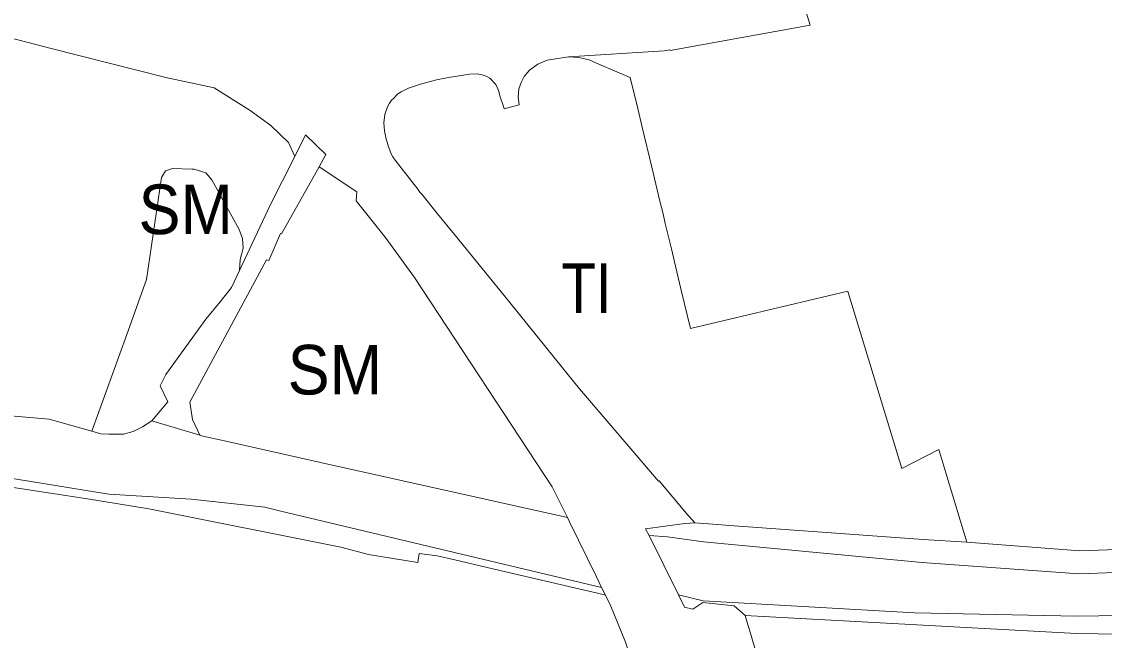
# Model space of a CAD drawing. Extents: x -650451 to -642268, y -1075216 to -1066610.
# Drawn here: x -646880.7 to -646618.6, y -1070259 to -1070109.3 of the extents above; entities that cross this region are included whole.
import ezdxf

# ---------------------------------------------------------------- set-up
doc = ezdxf.new("R2010")
doc.units = 0
doc.header["$LTSCALE"] = 4.8
for name, color, linetype, lineweight in [('13', 7, 'Continuous', 13), ('15', 7, 'Continuous', 13), ('18', 7, 'Continuous', 13), ('2', 7, 'Continuous', 13), ('24', 7, 'Continuous', 13), ('30', 7, 'Continuous', 13), ('34', 7, 'Continuous', 13), ('40', 7, 'Continuous', 13), ('45', 7, 'Continuous', 13)]:
    doc.layers.add(name, color=color, linetype=linetype, lineweight=lineweight)
doc.layers.add('62', color=7, linetype='Continuous')

msp = doc.modelspace()

# ---------------------------------------------------------------- linework, layer by layer
at = {"layer": '13'}
for points in [[(-646919.26, -1070110.62), (-646904.66, -1070110.24), (-646897.8, -1070110.75), (-646892.87, -1070110.82), (-646875.09, -1070115.36), (-646874.2, -1070115.61), (-646873.5, -1070115.8), (-646845.78, -1070122.84)], [(-646845.78, -1070122.84), (-646834.04, -1070125.34), (-646825.4, -1070130.78), (-646820.35, -1070134.43)], [(-646820.35, -1070134.43), (-646816.06, -1070138.5), (-646814.53, -1070141.96)], [(-646814.53, -1070141.96), (-646820.51, -1070153.68), (-646827.95, -1070169.52)], [(-646827.95, -1070169.52), (-646827.79, -1070166.84), (-646827.07, -1070164.13), (-646827.22, -1070161.77), (-646828.03, -1070159.57), (-646834.64, -1070147.54), (-646836.13, -1070145.91), (-646838.89, -1070145.01), (-646839.38, -1070145.02), (-646844.13, -1070144.84), (-646845.9, -1070145.41), (-646846.83, -1070147.01), (-646850.44, -1070171.68), (-646855.21, -1070184.98), (-646863.66, -1070208.37)], [(-646863.66, -1070208.37), (-646874.04, -1070205.5), (-646931.25, -1070200.56)]]:
    msp.add_lwpolyline(points, dxfattribs=at)
at = {"layer": '15'}
msp.add_line((-646740.28, -1070246.16), (-646739.38, -1070248.01), dxfattribs=at)
for points in [[(-646827.95, -1070169.52), (-646820.51, -1070153.68), (-646814.53, -1070141.96), (-646811.96, -1070136.65), (-646807.03, -1070141.46), (-646808.7, -1070144.44)], [(-646808.7, -1070144.44), (-646817.75, -1070160.62), (-646817.99, -1070160.53), (-646820.88, -1070167.1), (-646821.44, -1070166.88), (-646839.93, -1070201.39), (-646839.35, -1070205.51), (-646837.57, -1070209.35), (-646849.15, -1070205.9)], [(-646849.15, -1070205.9), (-646845.3, -1070201.3), (-646847.17, -1070197.38), (-646845.76, -1070194.67), (-646836.06, -1070181.31), (-646832.62, -1070177.08), (-646829.87, -1070173.61), (-646827.95, -1070169.52)], [(-646705.52, -1070252.93), (-646625.33, -1070257.3), (-646594.04, -1070257.81), (-646527.17, -1070253.5), (-646500.57, -1070245.86), (-646455.89, -1070233.03), (-646311.02, -1070194.52)], [(-646909.88, -1070215.44), (-646859.61, -1070223.57), (-646839.65, -1070224.83), (-646821.83, -1070226.76), (-646817.93, -1070227.73), (-646740.28, -1070246.16)], [(-646739.38, -1070248.01), (-646739.94, -1070247.87), (-646766.62, -1070241.64), (-646775.81, -1070239.49), (-646780.07, -1070238.5), (-646784.48, -1070237.92), (-646784.8, -1070240.13), (-646788.23, -1070239.57), (-646796.73, -1070238.17), (-646803.43, -1070236.42), (-646849.93, -1070227.18), (-646864.73, -1070224.76), (-646903.31, -1070218.88)], [(-646701.53, -1070266.71), (-646702.03, -1070264.96), (-646702.49, -1070263.38), (-646703.95, -1070258.35), (-646704.51, -1070256.43), (-646704.85, -1070255.24), (-646705.52, -1070252.93)]]:
    msp.add_lwpolyline(points, dxfattribs=at)
at = {"layer": '18'}
for points in [[(-646863.66, -1070208.37), (-646855.21, -1070184.98), (-646850.44, -1070171.68), (-646846.83, -1070147.01), (-646845.9, -1070145.41), (-646844.13, -1070144.84), (-646839.38, -1070145.02), (-646838.89, -1070145.01), (-646836.13, -1070145.91), (-646834.64, -1070147.54), (-646828.03, -1070159.57), (-646827.22, -1070161.77), (-646827.07, -1070164.13), (-646827.79, -1070166.84), (-646827.95, -1070169.52)], [(-646837.57, -1070209.35), (-646839.35, -1070205.51), (-646839.93, -1070201.39), (-646821.44, -1070166.88), (-646820.88, -1070167.1), (-646817.99, -1070160.53), (-646817.75, -1070160.62), (-646808.7, -1070144.44)], [(-646808.7, -1070144.44), (-646799.57, -1070150.49), (-646799.7, -1070152.64), (-646792.69, -1070161.42), (-646785.62, -1070171.23), (-646752.26, -1070221.8), (-646748.56, -1070229.23)], [(-646827.95, -1070169.52), (-646829.87, -1070173.61), (-646832.62, -1070177.08), (-646836.06, -1070181.31), (-646845.76, -1070194.67), (-646847.17, -1070197.38), (-646845.3, -1070201.3), (-646849.15, -1070205.9)], [(-646849.15, -1070205.9), (-646851.45, -1070207.3), (-646853.67, -1070208.44), (-646856, -1070209.1), (-646859.54, -1070209.09), (-646861.5, -1070208.97), (-646863.66, -1070208.37)], [(-646748.56, -1070229.23), (-646808.34, -1070215.91), (-646831.56, -1070210.73), (-646836.8, -1070209.57), (-646837.57, -1070209.35)]]:
    msp.add_lwpolyline(points, dxfattribs=at)
at = {"layer": '2'}
for points in [[(-646903.31, -1070218.88), (-646864.73, -1070224.76), (-646849.93, -1070227.18), (-646803.43, -1070236.42), (-646796.73, -1070238.17), (-646788.23, -1070239.57), (-646784.8, -1070240.13), (-646784.48, -1070237.92), (-646780.07, -1070238.5), (-646775.81, -1070239.49), (-646766.62, -1070241.64), (-646739.94, -1070247.87), (-646739.38, -1070248.01)], [(-646739.38, -1070248.01), (-646738.06, -1070250.71), (-646734.5, -1070259.42), (-646731.73, -1070267.43), (-646730.1, -1070272.12), (-646733.43, -1070273.28), (-646731.9, -1070278.43), (-646729, -1070278.4), (-646728.36, -1070278.54), (-646726.19, -1070287.95), (-646725.71, -1070290.18), (-646725.65, -1070290.52), (-646723.64, -1070301.69), (-646727.28, -1070301.11), (-646725.52, -1070314.3), (-646726.22, -1070317.63), (-646726.13, -1070318.54), (-646726, -1070327.75), (-646725.33, -1070338.58)]]:
    msp.add_lwpolyline(points, dxfattribs=at)
at = {"layer": '24'}
for points in [[(-646691.65, -1070104.1), (-646689.76, -1070110.18), (-646723.71, -1070116.32), (-646723.78, -1070116.13), (-646725.17, -1070116.36), (-646748.31, -1070117.83)], [(-646875.09, -1070115.36), (-646892.87, -1070110.82), (-646897.8, -1070110.75), (-646904.66, -1070110.24), (-646919.26, -1070110.62), (-646920.68, -1070110.58)], [(-646820.35, -1070134.43), (-646825.4, -1070130.78), (-646834.04, -1070125.34), (-646845.78, -1070122.84), (-646873.5, -1070115.8), (-646874.2, -1070115.61), (-646875.09, -1070115.36)], [(-646748.31, -1070117.83), (-646753.45, -1070118.63), (-646755.74, -1070119.56), (-646757.76, -1070121.07)], [(-646757.76, -1070121.07), (-646759.06, -1070122.6), (-646759.78, -1070124), (-646760.32, -1070125.55), (-646760.5, -1070127.58), (-646760.22, -1070129.42)], [(-646777.37, -1070122.79), (-646780.28, -1070123.41), (-646784.13, -1070124.41), (-646787, -1070125.38)], [(-646767.38, -1070123), (-646768.25, -1070122.53), (-646769.17, -1070122.15), (-646770.43, -1070121.92), (-646772.19, -1070121.98), (-646777.37, -1070122.79)], [(-646763.98, -1070130.1), (-646764, -1070129.86), (-646764.94, -1070127.21), (-646765.19, -1070126.23), (-646765.51, -1070125.28), (-646765.97, -1070124.42), (-646767.38, -1070123)], [(-646789.61, -1070126.79), (-646790.83, -1070128.02), (-646791.03, -1070128.23), (-646791.64, -1070129), (-646792.11, -1070129.89), (-646792.76, -1070131.79)], [(-646787, -1070125.38), (-646788.77, -1070126.26), (-646789.61, -1070126.79)], [(-646760.22, -1070129.42), (-646762.07, -1070129.91), (-646763.9, -1070130.41), (-646763.98, -1070130.1)], [(-646792.76, -1070131.79), (-646792.97, -1070133.76), (-646792.84, -1070135.73), (-646792.42, -1070137.71)], [(-646814.53, -1070141.96), (-646816.06, -1070138.5), (-646820.35, -1070134.43)], [(-646799.7, -1070152.64), (-646799.57, -1070150.49), (-646808.7, -1070144.44), (-646807.03, -1070141.46), (-646811.96, -1070136.65), (-646814.53, -1070141.96)], [(-646792.42, -1070137.71), (-646792.18, -1070138.48), (-646791.84, -1070139.56), (-646791.13, -1070141.44), (-646790.86, -1070142.02), (-646790.29, -1070142.85), (-646784.8, -1070149.86), (-646784.51, -1070150.22), (-646784.18, -1070150.61), (-646783.83, -1070151.06), (-646780, -1070155.78), (-646775.93, -1070160.78), (-646762.52, -1070177.24)], [(-646740.28, -1070246.16), (-646741.63, -1070243.4), (-646748.03, -1070230.3), (-646748.56, -1070229.23), (-646752.26, -1070221.8), (-646785.62, -1070171.23), (-646792.69, -1070161.42), (-646799.7, -1070152.64)], [(-646762.52, -1070177.24), (-646749.79, -1070193.02), (-646745.61, -1070198.15)], [(-646745.61, -1070198.15), (-646726.48, -1070220.46), (-646726.36, -1070220.34), (-646719.7, -1070228.25), (-646717.71, -1070230.56), (-646720.13, -1070230.71)], [(-646720.13, -1070230.71), (-646729.66, -1070231.97), (-646728.78, -1070233.64), (-646721.7, -1070247.99)], [(-646725.33, -1070338.58), (-646726, -1070327.75), (-646726.13, -1070318.54), (-646726.22, -1070317.63), (-646725.52, -1070314.3), (-646727.28, -1070301.11), (-646723.64, -1070301.69), (-646725.65, -1070290.52), (-646725.71, -1070290.18), (-646726.19, -1070287.95), (-646728.36, -1070278.54), (-646729, -1070278.4), (-646731.9, -1070278.43), (-646733.43, -1070273.28), (-646730.1, -1070272.12), (-646731.73, -1070267.43), (-646734.5, -1070259.42), (-646738.06, -1070250.71), (-646739.38, -1070248.01), (-646740.28, -1070246.16)], [(-646721.7, -1070247.99), (-646720.25, -1070250.91), (-646718.16, -1070251.41), (-646715.76, -1070249.77), (-646708.18, -1070250.63), (-646705.52, -1070252.93)], [(-646705.52, -1070252.93), (-646704.85, -1070255.24), (-646704.51, -1070256.43), (-646703.95, -1070258.35), (-646702.49, -1070263.38), (-646702.03, -1070264.96), (-646701.53, -1070266.71)]]:
    msp.add_lwpolyline(points, dxfattribs=at)
at = {"layer": '30'}
msp.add_line((-646792.76, -1070131.79), (-646792.11, -1070129.89), dxfattribs=at)
for points in [[(-646755.74, -1070119.56), (-646753.45, -1070118.63), (-646748.31, -1070117.83)], [(-646748.31, -1070117.83), (-646745.78, -1070117.96), (-646743.33, -1070118.51), (-646740.92, -1070119.57), (-646733.35, -1070122.79), (-646731.54, -1070130.28), (-646730.45, -1070134.85), (-646728.14, -1070144.51), (-646726.17, -1070152.7), (-646725.39, -1070155.78), (-646724.86, -1070158.17), (-646723.4, -1070164.29), (-646722.4, -1070168.45), (-646721.09, -1070173.94), (-646718.8, -1070183.56), (-646680.68, -1070174.5), (-646680.61, -1070174.79), (-646667.64, -1070217.36), (-646658.64, -1070212.77), (-646656.96, -1070218.43), (-646651.86, -1070235.22)], [(-646760.22, -1070129.42), (-646760.5, -1070127.58), (-646760.32, -1070125.55), (-646759.78, -1070124), (-646759.06, -1070122.6), (-646757.76, -1070121.07), (-646755.74, -1070119.56)], [(-646784.13, -1070124.41), (-646780.28, -1070123.41), (-646777.37, -1070122.79), (-646772.19, -1070121.98), (-646770.43, -1070121.92), (-646769.17, -1070122.15)], [(-646769.17, -1070122.15), (-646768.25, -1070122.53), (-646767.38, -1070123)], [(-646767.38, -1070123), (-646765.97, -1070124.42), (-646765.51, -1070125.28), (-646765.19, -1070126.23), (-646764.94, -1070127.21), (-646764, -1070129.86), (-646763.98, -1070130.1), (-646763.9, -1070130.41)], [(-646792.11, -1070129.89), (-646791.64, -1070129), (-646791.03, -1070128.23), (-646790.83, -1070128.02), (-646789.61, -1070126.79)], [(-646789.61, -1070126.79), (-646788.77, -1070126.26), (-646787, -1070125.38), (-646784.13, -1070124.41)], [(-646763.9, -1070130.41), (-646762.07, -1070129.91), (-646760.22, -1070129.42)], [(-646792.42, -1070137.71), (-646792.84, -1070135.73), (-646792.97, -1070133.76), (-646792.76, -1070131.79)], [(-646784.18, -1070150.61), (-646784.51, -1070150.22), (-646784.8, -1070149.86), (-646790.29, -1070142.85), (-646790.86, -1070142.02), (-646791.13, -1070141.44), (-646791.84, -1070139.56), (-646792.18, -1070138.48), (-646792.42, -1070137.71)], [(-646745.61, -1070198.15), (-646749.79, -1070193.02), (-646762.52, -1070177.24), (-646775.93, -1070160.78), (-646780, -1070155.78), (-646783.83, -1070151.06), (-646784.18, -1070150.61)], [(-646726.36, -1070220.34), (-646726.48, -1070220.46), (-646745.61, -1070198.15)], [(-646651.86, -1070235.22), (-646662.41, -1070234.57), (-646703.67, -1070231.58), (-646708.2, -1070231.25), (-646714.42, -1070230.81), (-646717.71, -1070230.56), (-646719.7, -1070228.25), (-646726.36, -1070220.34)]]:
    msp.add_lwpolyline(points, dxfattribs=at)
at = {"layer": '34'}
msp.add_line((-646748.31, -1070117.83), (-646725.17, -1070116.36), dxfattribs=at)
for points in [[(-646725.17, -1070116.36), (-646723.78, -1070116.13), (-646723.71, -1070116.32), (-646689.76, -1070110.18), (-646691.65, -1070104.1)], [(-646651.86, -1070235.22), (-646656.96, -1070218.43), (-646658.64, -1070212.77), (-646667.64, -1070217.36), (-646680.61, -1070174.79), (-646680.68, -1070174.5), (-646718.8, -1070183.56), (-646721.09, -1070173.94), (-646722.4, -1070168.45), (-646723.4, -1070164.29), (-646724.86, -1070158.17), (-646725.39, -1070155.78), (-646726.17, -1070152.7), (-646728.14, -1070144.51), (-646730.45, -1070134.85), (-646731.54, -1070130.28), (-646733.35, -1070122.79), (-646740.92, -1070119.57), (-646743.33, -1070118.51), (-646745.78, -1070117.96), (-646748.31, -1070117.83)], [(-646536.11, -1070232.63), (-646548.56, -1070233.4), (-646593.13, -1070236.17), (-646624.5, -1070237.28), (-646651.86, -1070235.22)]]:
    msp.add_lwpolyline(points, dxfattribs=at)
at = {"layer": '40'}
for points in [[(-646167.42, -1070080.12), (-646188.23, -1070118.05), (-646222.67, -1070149.2), (-646253.56, -1070166.46), (-646458.66, -1070219.82), (-646507.14, -1070233.5), (-646533.27, -1070237.44), (-646593.37, -1070241.77), (-646624.73, -1070242.88), (-646662.64, -1070240.16), (-646715.61, -1070235.1), (-646724.37, -1070233.91), (-646728.78, -1070233.64)], [(-646721.7, -1070247.99), (-646715.71, -1070249.37), (-646664.55, -1070252.31), (-646625.16, -1070253.11), (-646593.82, -1070252.61), (-646532.07, -1070246.86), (-646505.17, -1070242.94), (-646456.64, -1070229.46), (-646311.02, -1070194.52)], [(-646311.02, -1070194.52), (-646455.89, -1070233.03), (-646500.57, -1070245.86), (-646527.17, -1070253.5), (-646594.04, -1070257.81), (-646625.33, -1070257.3), (-646705.52, -1070252.93)], [(-646728.78, -1070233.64), (-646729.66, -1070231.97), (-646720.13, -1070230.71), (-646717.71, -1070230.56)], [(-646717.71, -1070230.56), (-646714.42, -1070230.81), (-646708.2, -1070231.25), (-646703.67, -1070231.58), (-646662.41, -1070234.57), (-646651.86, -1070235.22)], [(-646651.86, -1070235.22), (-646624.5, -1070237.28), (-646593.13, -1070236.17), (-646548.56, -1070233.4), (-646536.11, -1070232.63)], [(-646705.52, -1070252.93), (-646708.18, -1070250.63), (-646715.76, -1070249.77), (-646718.16, -1070251.41), (-646720.25, -1070250.91), (-646721.7, -1070247.99)]]:
    msp.add_lwpolyline(points, dxfattribs=at)
at = {"layer": '45'}
for points in [[(-646728.78, -1070233.64), (-646724.37, -1070233.91), (-646715.61, -1070235.1), (-646662.64, -1070240.16), (-646624.73, -1070242.88), (-646593.37, -1070241.77), (-646533.27, -1070237.44), (-646507.14, -1070233.5), (-646458.66, -1070219.82), (-646253.56, -1070166.46), (-646222.67, -1070149.2), (-646188.23, -1070118.05), (-646167.42, -1070080.12)], [(-646311.02, -1070194.52), (-646456.64, -1070229.46), (-646505.17, -1070242.94), (-646532.07, -1070246.86), (-646593.82, -1070252.61), (-646625.16, -1070253.11), (-646664.55, -1070252.31), (-646715.71, -1070249.37), (-646721.7, -1070247.99), (-646728.78, -1070233.64)], [(-646931.25, -1070200.56), (-646874.04, -1070205.5), (-646863.66, -1070208.37)], [(-646863.66, -1070208.37), (-646861.5, -1070208.97), (-646859.54, -1070209.09), (-646856, -1070209.1), (-646853.67, -1070208.44), (-646851.45, -1070207.3), (-646849.15, -1070205.9), (-646837.57, -1070209.35)], [(-646837.57, -1070209.35), (-646836.8, -1070209.57), (-646831.56, -1070210.73), (-646808.34, -1070215.91), (-646748.56, -1070229.23)], [(-646740.28, -1070246.16), (-646817.93, -1070227.73), (-646821.83, -1070226.76), (-646839.65, -1070224.83), (-646859.61, -1070223.57), (-646909.88, -1070215.44)], [(-646748.56, -1070229.23), (-646748.03, -1070230.3), (-646741.63, -1070243.4), (-646740.28, -1070246.16)]]:
    msp.add_lwpolyline(points, dxfattribs=at)

# ---------------------------------------------------------------- texts
at = {"layer": '62'}
for s, width, p in [('SM', 0.95, (-646852.396, -1070160.698)), ('TI', 0.85, (-646750.008, -1070179.754)), ('SM', 0.95, (-646816.291, -1070199.49))]:
    msp.add_text(s, height=12, dxfattribs=dict(at, width=width)).set_placement(p)

doc.saveas('drawing.dxf')
